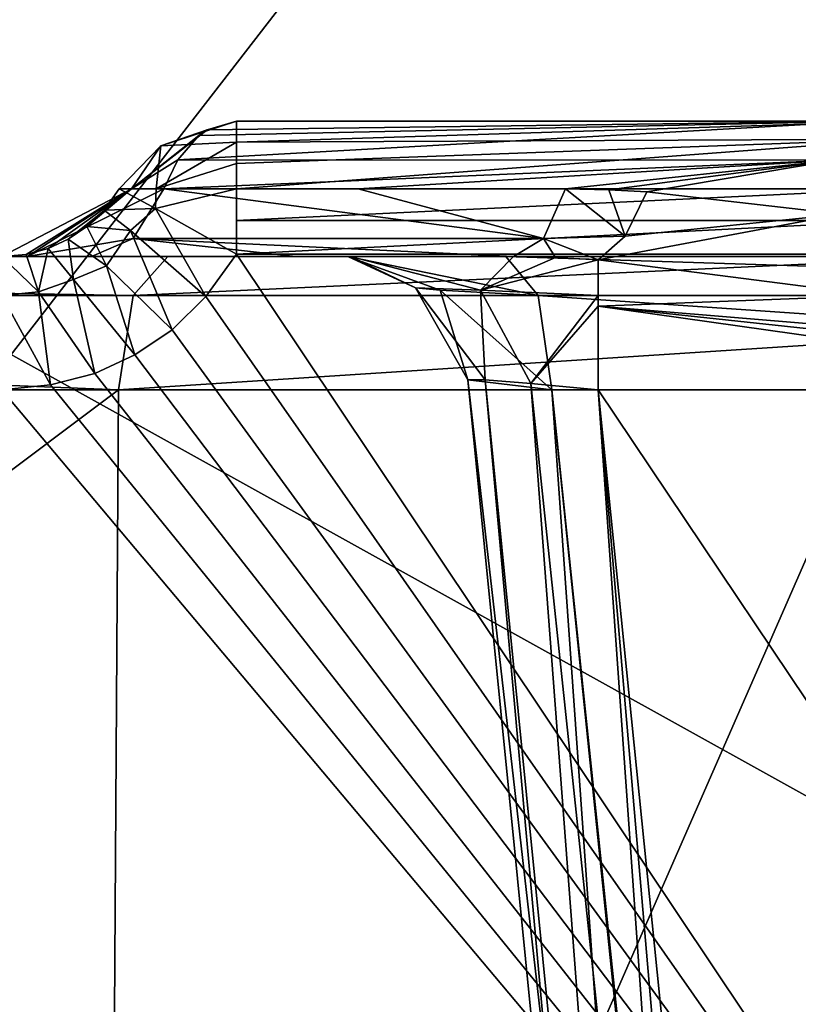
# Model space of a CAD drawing. Header units: millimetres. Extents: x -36.5 to 36.5, y -8.8 to 41.6.
# Tile 376 of 428: x 14.7 to 15.8, y 30.5 to 32. Entities that reach past the tile are written whole.
import ezdxf

# ---------------------------------------------------------------- set-up
doc = ezdxf.new("R2010")
doc.units = ezdxf.units.MM
doc.header["$LTSCALE"] = 65.185185
for name, color, linetype in [('1000', 7, 'CONTINUOUS'), ('1001', 7, 'CONTINUOUS'), ('326', 7, 'CONTINUOUS'), ('327', 7, 'CONTINUOUS'), ('366', 7, 'CONTINUOUS'), ('383', 7, 'CONTINUOUS'), ('525', 7, 'CONTINUOUS'), ('527', 7, 'CONTINUOUS'), ('574', 7, 'CONTINUOUS'), ('652', 7, 'CONTINUOUS'), ('658', 7, 'CONTINUOUS'), ('695', 7, 'CONTINUOUS'), ('812', 7, 'CONTINUOUS'), ('813', 7, 'CONTINUOUS'), ('814', 7, 'CONTINUOUS'), ('878', 7, 'CONTINUOUS'), ('879', 7, 'CONTINUOUS'), ('880', 7, 'CONTINUOUS'), ('882', 7, 'CONTINUOUS'), ('883', 7, 'CONTINUOUS'), ('965', 7, 'CONTINUOUS'), ('978', 7, 'CONTINUOUS'), ('986', 7, 'CONTINUOUS'), ('987', 7, 'CONTINUOUS'), ('989', 7, 'CONTINUOUS'), ('990', 7, 'CONTINUOUS'), ('991', 7, 'CONTINUOUS'), ('992', 7, 'CONTINUOUS')]:
    doc.layers.add(name, color=color, linetype=linetype)

msp = doc.modelspace()

# ---------------------------------------------------------------- linework, layer by layer
at = {"layer": '1000', "color": 7, "linetype": 'Continuous'}
for points in [[(14.8189, 31.7, -10.7455), (14.7966, 31.6688, -10.7476), (14.8727, 31.6713, -10.6086), (14.8189, 31.7, -10.7455)], [(14.7966, 31.6688, -10.7476), (14.7711, 31.6443, -10.7479), (14.8355, 31.6387, -10.6192), (14.7966, 31.6688, -10.7476)], [(14.8727, 31.6713, -10.6086), (14.7966, 31.6688, -10.7476), (14.8355, 31.6387, -10.6192), (14.8727, 31.6713, -10.6086)], [(14.9469, 31.5412, -10.5513), (14.8727, 31.6713, -10.6086), (14.8355, 31.6387, -10.6192), (14.9469, 31.5412, -10.5513)], [(14.9469, 31.5412, -10.5513), (14.992, 31.6035, -10.5524), (14.8727, 31.6713, -10.6086), (14.9469, 31.5412, -10.5513)], [(14.7711, 31.6443, -10.7479), (14.7438, 31.6258, -10.7481), (14.8, 31.5863, -10.6037), (14.7711, 31.6443, -10.7479)], [(14.8355, 31.6387, -10.6192), (14.7711, 31.6443, -10.7479), (14.8, 31.5863, -10.6037), (14.8355, 31.6387, -10.6192)], [(14.8969, 31.492, -10.5505), (14.8355, 31.6387, -10.6192), (14.8, 31.5863, -10.6037), (14.8969, 31.492, -10.5505)], [(14.8969, 31.492, -10.5505), (14.9469, 31.5412, -10.5513), (14.8355, 31.6387, -10.6192), (14.8969, 31.492, -10.5505)], [(14.7438, 31.6258, -10.7481), (14.7142, 31.6121, -10.7483), (14.7514, 31.566, -10.6099), (14.7438, 31.6258, -10.7481)], [(14.8, 31.5863, -10.6037), (14.7438, 31.6258, -10.7481), (14.7514, 31.566, -10.6099), (14.8, 31.5863, -10.6037)], [(14.7142, 31.6121, -10.7483), (14.6814, 31.6032, -10.7486), (14.6996, 31.5478, -10.6083), (14.7142, 31.6121, -10.7483)], [(14.7514, 31.566, -10.6099), (14.7142, 31.6121, -10.7483), (14.6996, 31.5478, -10.6083), (14.7514, 31.566, -10.6099)], [(14.6814, 31.6032, -10.7486), (14.6456, 31.6, -10.7489), (14.6996, 31.5478, -10.6083), (14.6814, 31.6032, -10.7486)], [(14.6456, 31.6, -10.7489), (14.6456, 31.5426, -10.6087), (14.6996, 31.5478, -10.6083), (14.6456, 31.6, -10.7489)], [(14.8419, 31.455, -10.5498), (14.8, 31.5863, -10.6037), (14.7514, 31.566, -10.6099), (14.8419, 31.455, -10.5498)], [(14.8419, 31.455, -10.5498), (14.8969, 31.492, -10.5505), (14.8, 31.5863, -10.6037), (14.8419, 31.455, -10.5498)], [(14.7828, 31.4276, -10.5494), (14.7514, 31.566, -10.6099), (14.6996, 31.5478, -10.6083), (14.7828, 31.4276, -10.5494)], [(14.7828, 31.4276, -10.5494), (14.8419, 31.455, -10.5498), (14.7514, 31.566, -10.6099), (14.7828, 31.4276, -10.5494)], [(14.6456, 31.5426, -10.6087), (14.7175, 31.4104, -10.5491), (14.6996, 31.5478, -10.6083), (14.6456, 31.5426, -10.6087)], [(14.7175, 31.4104, -10.5491), (14.7828, 31.4276, -10.5494), (14.6996, 31.5478, -10.6083), (14.7175, 31.4104, -10.5491)], [(14.6456, 31.4035, -10.5489), (14.7175, 31.4104, -10.5491), (14.6456, 31.5426, -10.6087), (14.6456, 31.4035, -10.5489)]]:
    msp.add_3dface(points, dxfattribs=at)
at = {"layer": '1001', "color": 7, "linetype": 'Continuous'}
for points in [[(14.8735, 31.7, -10.626), (14.8189, 31.7, -10.7455), (14.8727, 31.6713, -10.6086), (14.8735, 31.7, -10.626)], [(14.992, 31.6035, -10.5524), (14.992, 31.7, -10.5792), (14.8727, 31.6713, -10.6086), (14.992, 31.6035, -10.5524)], [(14.992, 31.7, -10.5792), (14.8735, 31.7, -10.626), (14.8727, 31.6713, -10.6086), (14.992, 31.7, -10.5792)], [(14.992, 31.7, -10.5792), (14.992, 31.6035, -10.5524), (14.992, 31.6534, -10.5597), (14.992, 31.7, -10.5792)]]:
    msp.add_3dface(points, dxfattribs=at)
at = {"layer": '326', "color": 7, "linetype": 'Continuous'}
for points in [[(12.45, 28.6, 15.2), (19.8, 38.1, 15.2), (5, 34.1, 15.2), (12.45, 28.6, 15.2)], [(12.45, 28.6, 15.2), (19.8, 18.1294, 15.2), (19.8, 38.1, 15.2), (12.45, 28.6, 15.2)]]:
    msp.add_3dface(points, dxfattribs=at)
at = {"layer": '327', "color": 7, "linetype": 'Continuous'}
for points in [[(10.5778, 32.1, -15.2), (19.8, 38.1, -15.2), (11.0015, 19.9674, -15.2), (10.5778, 32.1, -15.2)], [(11.0015, 19.9674, -15.2), (19.8, 38.1, -15.2), (11.2017, 18.8765, -15.2), (11.0015, 19.9674, -15.2)], [(11.2017, 18.8765, -15.2), (19.8, 38.1, -15.2), (11.7087, 17.889, -15.2), (11.2017, 18.8765, -15.2)], [(11.7087, 17.889, -15.2), (19.8, 38.1, -15.2), (12.4778, 17.0915, -15.2), (11.7087, 17.889, -15.2)], [(12.4778, 17.0915, -15.2), (19.8, 38.1, -15.2), (13.4462, 16.5492, -15.2), (12.4778, 17.0915, -15.2)], [(13.4462, 16.5492, -15.2), (19.8, 38.1, -15.2), (14.5274, 16.3097, -15.2), (13.4462, 16.5492, -15.2)], [(14.5274, 16.3097, -15.2), (19.8, 38.1, -15.2), (15.6287, 16.3918, -15.2), (14.5274, 16.3097, -15.2)], [(15.6287, 16.3918, -15.2), (19.8, 38.1, -15.2), (16.6595, 16.7866, -15.2), (15.6287, 16.3918, -15.2)]]:
    msp.add_3dface(points, dxfattribs=at)
at = {"layer": '366', "color": 7, "linetype": 'Continuous'}
for points in [[(5, 29.6, 13.8833), (5, 34.1, 13.8047), (19.8, 38.1349, 13.7343), (5, 29.6, 13.8833)], [(5, 29.6, 13.8833), (19.8, 38.1349, 13.7343), (5.1343, 29.0997, 13.892), (5, 29.6, 13.8833)], [(5.1343, 29.0997, 13.892), (19.8, 38.1349, 13.7343), (5.4998, 28.7343, 13.8984), (5.1343, 29.0997, 13.892)], [(19.8, 38.1349, 13.7343), (6, 28.6, 13.9007), (5.4998, 28.7343, 13.8984), (19.8, 38.1349, 13.7343)], [(19.8, 28.6, 13.9007), (6, 28.6, 13.9007), (19.8, 38.1349, 13.7343), (19.8, 28.6, 13.9007)]]:
    msp.add_3dface(points, dxfattribs=at)
at = {"layer": '383', "color": 7, "linetype": 'Continuous'}
for points in [[(11, 28.6, -13.9007), (19.8, 28.6, -13.9007), (14.398, 31.6, -13.8484), (11, 28.6, -13.9007)], [(14.398, 31.6, -13.8484), (19.8, 28.6, -13.9007), (18.0727, 31.6, -13.8484), (14.398, 31.6, -13.8484)]]:
    msp.add_3dface(points, dxfattribs=at)
at = {"layer": '525', "color": 7, "linetype": 'Continuous'}
for points in [[(18.0727, 31.6, -13.8484), (11.3, 31.6, -10.6218), (14.484, 31.6, -13.4679), (18.0727, 31.6, -13.8484)], [(14.398, 31.6, -13.8484), (18.0727, 31.6, -13.8484), (14.5549, 31.6, -13.7728), (14.398, 31.6, -13.8484)], [(14.5931, 31.6, -13.6036), (18.0727, 31.6, -13.8484), (14.484, 31.6, -13.4679), (14.5931, 31.6, -13.6036)], [(14.5549, 31.6, -13.7728), (18.0727, 31.6, -13.8484), (14.5931, 31.6, -13.6036), (14.5549, 31.6, -13.7728)]]:
    msp.add_3dface(points, dxfattribs=at)
at = {"layer": '527', "color": 7, "linetype": 'Continuous'}
for points in [[(13.9808, 40.1, -11.7346), (11.3, 31.6, -10.6218), (15.1563, 40.0194, -12.2962), (13.9808, 40.1, -11.7346)], [(11.3, 31.6, -10.6218), (16.1345, 39.8134, -12.7662), (15.1563, 40.0194, -12.2962), (11.3, 31.6, -10.6218)], [(11.3, 31.6, -10.6218), (16.9309, 39.5116, -13.1514), (16.1345, 39.8134, -12.7662), (11.3, 31.6, -10.6218)], [(11.3, 31.6, -10.6218), (17.5479, 39.1233, -13.4529), (16.9309, 39.5116, -13.1514), (11.3, 31.6, -10.6218)], [(11.3, 31.6, -10.6218), (17.9573, 38.6511, -13.657), (17.5479, 39.1233, -13.4529), (11.3, 31.6, -10.6218)], [(11.3, 31.6, -10.6218), (18.0985, 38.1349, -13.7343), (17.9573, 38.6511, -13.657), (11.3, 31.6, -10.6218)], [(11.3, 31.6, -10.6218), (18.0727, 31.6, -13.8484), (18.0985, 38.1349, -13.7343), (11.3, 31.6, -10.6218)]]:
    msp.add_3dface(points, dxfattribs=at)
at = {"layer": '574', "color": 7, "linetype": 'Continuous'}
for points in [[(14.8908, 31.6, -12.5233), (11.4361, 31.6, -11.169), (14.7778, 31.6, -11.0247), (14.8908, 31.6, -12.5233)], [(14.7778, 31.6, -11.0247), (11.4361, 31.6, -11.169), (14.6833, 31.6, -10.9096), (14.7778, 31.6, -11.0247)], [(14.6833, 31.6, -10.9096), (11.4361, 31.6, -11.169), (14.6456, 31.6, -10.7489), (14.6833, 31.6, -10.9096)], [(15.0792, 31.6, -11.2376), (14.8908, 31.6, -12.5233), (14.7778, 31.6, -11.0247), (15.0792, 31.6, -11.2376)], [(16.0748, 31.6, -12.9202), (14.8908, 31.6, -12.5233), (15.3897, 31.6, -12.1747), (16.0748, 31.6, -12.9202)], [(15.3897, 31.6, -12.1747), (14.8908, 31.6, -12.5233), (15.1562, 31.6, -11.9536), (15.3897, 31.6, -12.1747)], [(15.1562, 31.6, -11.9536), (14.8908, 31.6, -12.5233), (15.0792, 31.6, -11.2376), (15.1562, 31.6, -11.9536)], [(15.1605, 31.6, -11.633), (15.1562, 31.6, -11.9536), (15.0792, 31.6, -11.2376), (15.1605, 31.6, -11.633)], [(15.4008, 31.6, -11.4186), (15.1605, 31.6, -11.633), (15.0792, 31.6, -11.2376), (15.4008, 31.6, -11.4186)], [(17.4108, 31.6, -12.7266), (16.0748, 31.6, -12.9202), (15.3897, 31.6, -12.1747), (17.4108, 31.6, -12.7266)]]:
    msp.add_3dface(points, dxfattribs=at)
at = {"layer": '652', "color": 7, "linetype": 'Continuous'}
for points in [[(14.8179, 31.4035, -12.7094), (15.9422, 31.4035, -13.0946), (14.8013, 28.7965, -12.7518), (14.8179, 31.4035, -12.7094)], [(14.8013, 28.7965, -12.7518), (15.9422, 31.4035, -13.0946), (16.9661, 28.7965, -13.4002), (14.8013, 28.7965, -12.7518)]]:
    msp.add_3dface(points, dxfattribs=at)
at = {"layer": '658', "color": 7, "linetype": 'Continuous'}
for points in [[(15.6079, 29.9418, -12.013), (15.7506, 28.6, -12.0371), (15.4578, 31.4035, -11.9867), (15.6079, 29.9418, -12.013)], [(15.4578, 31.4035, -11.9867), (15.7506, 28.6, -12.0371), (17.4554, 31.4035, -12.5315), (15.4578, 31.4035, -11.9867)], [(15.7506, 28.6, -12.0371), (17.7106, 28.6, -12.5269), (17.4554, 31.4035, -12.5315), (15.7506, 28.6, -12.0371)]]:
    msp.add_3dface(points, dxfattribs=at)
at = {"layer": '695', "color": 7, "linetype": 'Continuous'}
for points in [[(14.992, 31.8, -10.7524), (15.97, 31.8, -10.7524), (16.8811, 31.8, -10.9495), (14.992, 31.8, -10.7524)], [(15.9206, 31.8, -11.2628), (14.992, 31.8, -10.7524), (16.8811, 31.8, -10.9495), (15.9206, 31.8, -11.2628)]]:
    msp.add_3dface(points, dxfattribs=at)
at = {"layer": '812', "color": 7, "linetype": 'Continuous'}
for points in [[(16.4011, 31.4035, -11.5987), (16.3991, 30.1016, -11.6214), (15.5259, 31.4035, -11.5987), (16.4011, 31.4035, -11.5987)], [(15.5259, 31.4035, -11.5987), (16.3991, 30.1016, -11.6214), (15.6734, 29.9453, -11.6242), (15.5259, 31.4035, -11.5987)]]:
    msp.add_3dface(points, dxfattribs=at)
at = {"layer": '813', "color": 7, "linetype": 'Continuous'}
for points in [[(15.3593, 31.4182, -11.6847), (15.6142, 28.6, -11.8619), (15.3335, 31.4178, -11.8593), (15.3593, 31.4182, -11.6847)], [(15.6561, 28.6, -11.97), (15.4578, 31.4035, -11.9867), (15.3335, 31.4178, -11.8593), (15.6561, 28.6, -11.97)], [(15.6142, 28.6, -11.8619), (15.6561, 28.6, -11.97), (15.3335, 31.4178, -11.8593), (15.6142, 28.6, -11.8619)], [(15.6395, 28.6, -11.7494), (15.6142, 28.6, -11.8619), (15.3593, 31.4182, -11.6847), (15.6395, 28.6, -11.7494)], [(15.4267, 31.4127, -11.6241), (15.6395, 28.6, -11.7494), (15.3593, 31.4182, -11.6847), (15.4267, 31.4127, -11.6241)], [(15.5259, 31.4035, -11.5987), (15.7236, 28.6, -11.6692), (15.4267, 31.4127, -11.6241), (15.5259, 31.4035, -11.5987)], [(15.7236, 28.6, -11.6692), (15.6395, 28.6, -11.7494), (15.4267, 31.4127, -11.6241), (15.7236, 28.6, -11.6692)], [(15.6079, 29.9418, -12.013), (15.4578, 31.4035, -11.9867), (15.6561, 28.6, -11.97), (15.6079, 29.9418, -12.013)], [(15.5259, 31.4035, -11.5987), (15.6734, 29.9453, -11.6242), (15.7668, 28.6022, -11.6532), (15.5259, 31.4035, -11.5987)], [(15.7236, 28.6, -11.6692), (15.5259, 31.4035, -11.5987), (15.7668, 28.6022, -11.6532), (15.7236, 28.6, -11.6692)]]:
    msp.add_3dface(points, dxfattribs=at)
at = {"layer": '814', "color": 7, "linetype": 'Continuous'}
for points in [[(14.8179, 31.4035, -12.7094), (14.8013, 28.7965, -12.7518), (11.3465, 28.7965, -11.3976), (14.8179, 31.4035, -12.7094)], [(11.3632, 31.4035, -11.3552), (14.8179, 31.4035, -12.7094), (11.3465, 28.7965, -11.3976), (11.3632, 31.4035, -11.3552)]]:
    msp.add_3dface(points, dxfattribs=at)
at = {"layer": '878', "color": 7, "linetype": 'Continuous'}
for points in [[(15.5259, 31.5426, -11.5389), (15.5259, 31.5955, -11.441), (15.9357, 31.5425, -11.539), (15.5259, 31.5426, -11.5389)], [(15.5259, 31.5269, -11.5533), (15.5259, 31.5426, -11.5389), (15.9357, 31.5425, -11.539), (15.5259, 31.5269, -11.5533)], [(16.3601, 31.4576, -11.5903), (15.5259, 31.5269, -11.5533), (15.9357, 31.5425, -11.539), (16.3601, 31.4576, -11.5903)], [(16.3601, 31.4576, -11.5903), (16.3878, 31.4343, -11.5958), (15.5259, 31.5269, -11.5533), (16.3601, 31.4576, -11.5903)], [(16.3878, 31.4343, -11.5958), (16.4011, 31.4035, -11.5987), (15.5259, 31.5269, -11.5533), (16.3878, 31.4343, -11.5958)], [(16.4011, 31.4035, -11.5987), (15.5259, 31.4035, -11.5987), (15.5259, 31.5269, -11.5533), (16.4011, 31.4035, -11.5987)]]:
    msp.add_3dface(points, dxfattribs=at)
at = {"layer": '879', "color": 7, "linetype": 'Continuous'}
for points in [[(15.3897, 31.6, -12.1747), (15.1562, 31.6, -11.9536), (15.4374, 31.5426, -12.0429), (15.3897, 31.6, -12.1747)], [(15.1562, 31.6, -11.9536), (15.1605, 31.6, -11.633), (15.2565, 31.5538, -11.7514), (15.1562, 31.6, -11.9536)], [(15.4374, 31.5426, -12.0429), (15.1562, 31.6, -11.9536), (15.2926, 31.5507, -11.933), (15.4374, 31.5426, -12.0429)], [(15.2926, 31.5507, -11.933), (15.1562, 31.6, -11.9536), (15.2565, 31.5538, -11.7514), (15.2926, 31.5507, -11.933)], [(15.1605, 31.6, -11.633), (15.4008, 31.6, -11.4186), (15.3523, 31.5507, -11.5929), (15.1605, 31.6, -11.633)], [(15.2565, 31.5538, -11.7514), (15.1605, 31.6, -11.633), (15.3523, 31.5507, -11.5929), (15.2565, 31.5538, -11.7514)], [(15.3523, 31.5507, -11.5929), (15.4008, 31.6, -11.4186), (15.4632, 31.5985, -11.4285), (15.3523, 31.5507, -11.5929)], [(15.5259, 31.5955, -11.441), (15.3523, 31.5507, -11.5929), (15.4632, 31.5985, -11.4285), (15.5259, 31.5955, -11.441)], [(15.5259, 31.5955, -11.441), (15.5259, 31.5426, -11.5389), (15.3523, 31.5507, -11.5929), (15.5259, 31.5955, -11.441)], [(15.3593, 31.4182, -11.6847), (15.3335, 31.4178, -11.8593), (15.2565, 31.5538, -11.7514), (15.3593, 31.4182, -11.6847)], [(15.3593, 31.4182, -11.6847), (15.2565, 31.5538, -11.7514), (15.3523, 31.5507, -11.5929), (15.3593, 31.4182, -11.6847)], [(15.3335, 31.4178, -11.8593), (15.2926, 31.5507, -11.933), (15.2565, 31.5538, -11.7514), (15.3335, 31.4178, -11.8593)], [(15.3335, 31.4178, -11.8593), (15.4578, 31.4035, -11.9867), (15.2926, 31.5507, -11.933), (15.3335, 31.4178, -11.8593)], [(15.4578, 31.4035, -11.9867), (15.4374, 31.5426, -12.0429), (15.2926, 31.5507, -11.933), (15.4578, 31.4035, -11.9867)], [(15.4267, 31.4127, -11.6241), (15.3593, 31.4182, -11.6847), (15.3523, 31.5507, -11.5929), (15.4267, 31.4127, -11.6241)], [(15.5259, 31.5426, -11.5389), (15.4267, 31.4127, -11.6241), (15.3523, 31.5507, -11.5929), (15.5259, 31.5426, -11.5389)], [(15.4267, 31.4127, -11.6241), (15.5259, 31.5426, -11.5389), (15.5259, 31.5269, -11.5533), (15.4267, 31.4127, -11.6241)], [(15.5259, 31.4035, -11.5987), (15.4267, 31.4127, -11.6241), (15.5259, 31.5269, -11.5533), (15.5259, 31.4035, -11.5987)]]:
    msp.add_3dface(points, dxfattribs=at)
at = {"layer": '880', "color": 7, "linetype": 'Continuous'}
for points in [[(17.4108, 31.6, -12.7266), (15.3897, 31.6, -12.1747), (17.1891, 31.5426, -12.5398), (17.4108, 31.6, -12.7266)], [(15.3897, 31.6, -12.1747), (15.4374, 31.5426, -12.0429), (17.1891, 31.5426, -12.5398), (15.3897, 31.6, -12.1747)], [(15.4578, 31.4035, -11.9867), (17.4554, 31.4035, -12.5315), (15.4374, 31.5426, -12.0429), (15.4578, 31.4035, -11.9867)], [(15.4374, 31.5426, -12.0429), (17.4554, 31.4035, -12.5315), (17.1891, 31.5426, -12.5398), (15.4374, 31.5426, -12.0429)]]:
    msp.add_3dface(points, dxfattribs=at)
at = {"layer": '882', "color": 7, "linetype": 'Continuous'}
for points in [[(14.8908, 31.6, -12.5233), (16.0748, 31.6, -12.9202), (14.8397, 31.5426, -12.6538), (14.8908, 31.6, -12.5233)], [(14.8397, 31.5426, -12.6538), (16.0748, 31.6, -12.9202), (16.9688, 31.5426, -13.2931), (14.8397, 31.5426, -12.6538)], [(15.9422, 31.4035, -13.0946), (14.8179, 31.4035, -12.7094), (16.9688, 31.5426, -13.2931), (15.9422, 31.4035, -13.0946)], [(14.8179, 31.4035, -12.7094), (14.8397, 31.5426, -12.6538), (16.9688, 31.5426, -13.2931), (14.8179, 31.4035, -12.7094)]]:
    msp.add_3dface(points, dxfattribs=at)
at = {"layer": '883', "color": 7, "linetype": 'Continuous'}
for points in [[(11.385, 31.5426, -11.2995), (11.4361, 31.6, -11.169), (14.8397, 31.5426, -12.6538), (11.385, 31.5426, -11.2995)], [(11.4361, 31.6, -11.169), (14.8908, 31.6, -12.5233), (14.8397, 31.5426, -12.6538), (11.4361, 31.6, -11.169)], [(14.8179, 31.4035, -12.7094), (11.3632, 31.4035, -11.3552), (11.385, 31.5426, -11.2995), (14.8179, 31.4035, -12.7094)], [(14.8179, 31.4035, -12.7094), (11.385, 31.5426, -11.2995), (14.8397, 31.5426, -12.6538), (14.8179, 31.4035, -12.7094)]]:
    msp.add_3dface(points, dxfattribs=at)
at = {"layer": '965', "color": 7, "linetype": 'Continuous'}
for points in [[(14.992, 31.6035, -10.5524), (14.9469, 31.5412, -10.5513), (17, 28.6, -10.5), (14.992, 31.6035, -10.5524)], [(15.97, 31.6035, -10.5524), (14.992, 31.6035, -10.5524), (17, 28.6, -10.5), (15.97, 31.6035, -10.5524)], [(14.9469, 31.5412, -10.5513), (14.8969, 31.492, -10.5505), (17, 28.6, -10.5), (14.9469, 31.5412, -10.5513)], [(14.8969, 31.492, -10.5505), (14.8419, 31.455, -10.5498), (17, 28.6, -10.5), (14.8969, 31.492, -10.5505)], [(14.8419, 31.455, -10.5498), (14.7828, 31.4276, -10.5494), (17, 28.6, -10.5), (14.8419, 31.455, -10.5498)], [(14.7828, 31.4276, -10.5494), (14.7175, 31.4104, -10.5491), (17, 28.6, -10.5), (14.7828, 31.4276, -10.5494)], [(12.6, 31.4035, -10.5489), (12.6, 28.6, -10.5), (17, 28.6, -10.5), (12.6, 31.4035, -10.5489)], [(14.6456, 31.4035, -10.5489), (12.6, 31.4035, -10.5489), (17, 28.6, -10.5), (14.6456, 31.4035, -10.5489)], [(14.7175, 31.4104, -10.5491), (14.6456, 31.4035, -10.5489), (17, 28.6, -10.5), (14.7175, 31.4104, -10.5491)]]:
    msp.add_3dface(points, dxfattribs=at)
at = {"layer": '978', "color": 7, "linetype": 'Continuous'}
for points in [[(15.9206, 31.8, -11.2628), (15.8761, 31.7427, -11.3959), (14.9054, 31.7428, -10.8625), (15.9206, 31.8, -11.2628)], [(15.9206, 31.8, -11.2628), (14.9054, 31.7428, -10.8625), (14.9365, 31.7787, -10.8229), (15.9206, 31.8, -11.2628)], [(14.9488, 31.7874, -10.8073), (15.9206, 31.8, -11.2628), (14.9365, 31.7787, -10.8229), (14.9488, 31.7874, -10.8073)], [(14.992, 31.8, -10.7524), (15.9206, 31.8, -11.2628), (14.9488, 31.7874, -10.8073), (14.992, 31.8, -10.7524)], [(14.9054, 31.7428, -10.8625), (15.8761, 31.7427, -11.3959), (14.8849, 31.7, -10.8885), (14.9054, 31.7428, -10.8625)], [(14.8849, 31.7, -10.8885), (15.8761, 31.7427, -11.3959), (15.1717, 31.7, -11.0913), (14.8849, 31.7, -10.8885)], [(15.1717, 31.7, -11.0913), (15.8761, 31.7427, -11.3959), (15.4779, 31.7, -11.2635), (15.1717, 31.7, -11.0913)], [(15.4779, 31.7, -11.2635), (15.8761, 31.7427, -11.3959), (15.5415, 31.6985, -11.2952), (15.4779, 31.7, -11.2635)], [(15.5415, 31.6985, -11.2952), (15.8761, 31.7427, -11.3959), (15.5979, 31.6955, -11.323), (15.5415, 31.6985, -11.2952)], [(15.5979, 31.6955, -11.323), (15.8761, 31.7427, -11.3959), (15.8854, 31.6625, -11.4519), (15.5979, 31.6955, -11.323)]]:
    msp.add_3dface(points, dxfattribs=at)
at = {"layer": '986', "color": 7, "linetype": 'Continuous'}
for points in [[(14.992, 31.8, -10.7524), (14.9488, 31.7874, -10.8073), (14.8805, 31.7635, -10.7233), (14.992, 31.8, -10.7524)], [(14.992, 31.8, -10.7524), (14.8805, 31.7635, -10.7233), (14.992, 31.769, -10.6454), (14.992, 31.8, -10.7524)], [(14.9488, 31.7874, -10.8073), (14.9365, 31.7787, -10.8229), (14.8369, 31.7, -10.8296), (14.9488, 31.7874, -10.8073)], [(14.9488, 31.7874, -10.8073), (14.8369, 31.7, -10.8296), (14.8805, 31.7635, -10.7233), (14.9488, 31.7874, -10.8073)], [(14.9365, 31.7787, -10.8229), (14.9054, 31.7428, -10.8625), (14.8369, 31.7, -10.8296), (14.9365, 31.7787, -10.8229)], [(14.8805, 31.7635, -10.7233), (14.8735, 31.7, -10.626), (14.992, 31.769, -10.6454), (14.8805, 31.7635, -10.7233)], [(14.992, 31.769, -10.6454), (14.8735, 31.7, -10.626), (14.992, 31.7376, -10.6072), (14.992, 31.769, -10.6454)], [(14.8369, 31.7, -10.8296), (14.8189, 31.7, -10.7455), (14.8805, 31.7635, -10.7233), (14.8369, 31.7, -10.8296)], [(14.8805, 31.7635, -10.7233), (14.8189, 31.7, -10.7455), (14.8735, 31.7, -10.626), (14.8805, 31.7635, -10.7233)], [(14.9054, 31.7428, -10.8625), (14.8849, 31.7, -10.8885), (14.8369, 31.7, -10.8296), (14.9054, 31.7428, -10.8625)], [(14.992, 31.7376, -10.6072), (14.8735, 31.7, -10.626), (14.992, 31.7, -10.5792), (14.992, 31.7376, -10.6072)]]:
    msp.add_3dface(points, dxfattribs=at)
at = {"layer": '987', "color": 7, "linetype": 'Continuous'}
for points in [[(15.97, 31.8, -10.7524), (14.992, 31.8, -10.7524), (14.992, 31.769, -10.6454), (15.97, 31.8, -10.7524)], [(15.97, 31.8, -10.7524), (14.992, 31.769, -10.6454), (15.97, 31.7734, -10.6527), (15.97, 31.8, -10.7524)], [(14.992, 31.769, -10.6454), (14.992, 31.7376, -10.6072), (15.97, 31.7734, -10.6527), (14.992, 31.769, -10.6454)], [(14.992, 31.7376, -10.6072), (14.992, 31.7, -10.5792), (15.97, 31.7734, -10.6527), (14.992, 31.7376, -10.6072)], [(14.992, 31.7, -10.5792), (15.97, 31.7, -10.5792), (15.97, 31.7734, -10.6527), (14.992, 31.7, -10.5792)], [(15.97, 31.7, -10.5792), (14.992, 31.7, -10.5792), (14.992, 31.6534, -10.5597), (15.97, 31.7, -10.5792)], [(15.97, 31.6534, -10.5597), (15.97, 31.7, -10.5792), (14.992, 31.6534, -10.5597), (15.97, 31.6534, -10.5597)], [(14.992, 31.6035, -10.5524), (15.97, 31.6035, -10.5524), (15.97, 31.6534, -10.5597), (14.992, 31.6035, -10.5524)], [(14.992, 31.6035, -10.5524), (15.97, 31.6534, -10.5597), (14.992, 31.6534, -10.5597), (14.992, 31.6035, -10.5524)]]:
    msp.add_3dface(points, dxfattribs=at)
at = {"layer": '989', "color": 7, "linetype": 'Continuous'}
for points in [[(14.6833, 31.6, -10.9096), (14.6456, 31.6, -10.7489), (14.8369, 31.7, -10.8296), (14.6833, 31.6, -10.9096)], [(14.8369, 31.7, -10.8296), (14.6456, 31.6, -10.7489), (14.6814, 31.6032, -10.7486), (14.8369, 31.7, -10.8296)], [(14.7142, 31.6121, -10.7483), (14.8369, 31.7, -10.8296), (14.6814, 31.6032, -10.7486), (14.7142, 31.6121, -10.7483)], [(14.8849, 31.7, -10.8885), (14.6833, 31.6, -10.9096), (14.8369, 31.7, -10.8296), (14.8849, 31.7, -10.8885)], [(14.6833, 31.6, -10.9096), (14.8849, 31.7, -10.8885), (14.8396, 31.6268, -10.9461), (14.6833, 31.6, -10.9096)], [(14.7438, 31.6258, -10.7481), (14.8369, 31.7, -10.8296), (14.7142, 31.6121, -10.7483), (14.7438, 31.6258, -10.7481)], [(14.7711, 31.6443, -10.7479), (14.8369, 31.7, -10.8296), (14.7438, 31.6258, -10.7481), (14.7711, 31.6443, -10.7479)], [(14.7966, 31.6688, -10.7476), (14.8369, 31.7, -10.8296), (14.7711, 31.6443, -10.7479), (14.7966, 31.6688, -10.7476)], [(14.8189, 31.7, -10.7455), (14.8369, 31.7, -10.8296), (14.7966, 31.6688, -10.7476), (14.8189, 31.7, -10.7455)], [(14.7778, 31.6, -11.0247), (14.6833, 31.6, -10.9096), (14.8396, 31.6268, -10.9461), (14.7778, 31.6, -11.0247)]]:
    msp.add_3dface(points, dxfattribs=at)
at = {"layer": '990', "color": 7, "linetype": 'Continuous'}
for points in [[(14.8849, 31.7, -10.8885), (15.4453, 31.6268, -11.3291), (14.8396, 31.6268, -10.9461), (14.8849, 31.7, -10.8885)], [(14.8849, 31.7, -10.8885), (15.1717, 31.7, -11.0913), (15.4453, 31.6268, -11.3291), (14.8849, 31.7, -10.8885)], [(15.1717, 31.7, -11.0913), (15.4779, 31.7, -11.2635), (15.4453, 31.6268, -11.3291), (15.1717, 31.7, -11.0913)], [(15.0792, 31.6, -11.2376), (14.7778, 31.6, -11.0247), (14.8396, 31.6268, -10.9461), (15.0792, 31.6, -11.2376)], [(15.4008, 31.6, -11.4186), (15.0792, 31.6, -11.2376), (14.8396, 31.6268, -10.9461), (15.4008, 31.6, -11.4186)], [(15.4453, 31.6268, -11.3291), (15.4008, 31.6, -11.4186), (14.8396, 31.6268, -10.9461), (15.4453, 31.6268, -11.3291)]]:
    msp.add_3dface(points, dxfattribs=at)
at = {"layer": '991', "color": 7, "linetype": 'Continuous'}
for points in [[(15.4779, 31.7, -11.2635), (15.5657, 31.6301, -11.3713), (15.4453, 31.6268, -11.3291), (15.4779, 31.7, -11.2635)], [(15.4779, 31.7, -11.2635), (15.5415, 31.6985, -11.2952), (15.5657, 31.6301, -11.3713), (15.4779, 31.7, -11.2635)], [(15.5415, 31.6985, -11.2952), (15.5979, 31.6955, -11.323), (15.5657, 31.6301, -11.3713), (15.5415, 31.6985, -11.2952)], [(15.4632, 31.5985, -11.4285), (15.4008, 31.6, -11.4186), (15.4453, 31.6268, -11.3291), (15.4632, 31.5985, -11.4285)], [(15.5657, 31.6301, -11.3713), (15.5259, 31.5955, -11.441), (15.4453, 31.6268, -11.3291), (15.5657, 31.6301, -11.3713)], [(15.5259, 31.5955, -11.441), (15.4632, 31.5985, -11.4285), (15.4453, 31.6268, -11.3291), (15.5259, 31.5955, -11.441)]]:
    msp.add_3dface(points, dxfattribs=at)
at = {"layer": '992', "color": 7, "linetype": 'Continuous'}
for points in [[(15.5979, 31.6955, -11.323), (15.8854, 31.6625, -11.4519), (15.5657, 31.6301, -11.3713), (15.5979, 31.6955, -11.323)], [(15.5259, 31.5955, -11.441), (15.8854, 31.6625, -11.4519), (15.9357, 31.5425, -11.539), (15.5259, 31.5955, -11.441)], [(15.8854, 31.6625, -11.4519), (15.5259, 31.5955, -11.441), (15.5657, 31.6301, -11.3713), (15.8854, 31.6625, -11.4519)]]:
    msp.add_3dface(points, dxfattribs=at)

doc.saveas('drawing.dxf')
